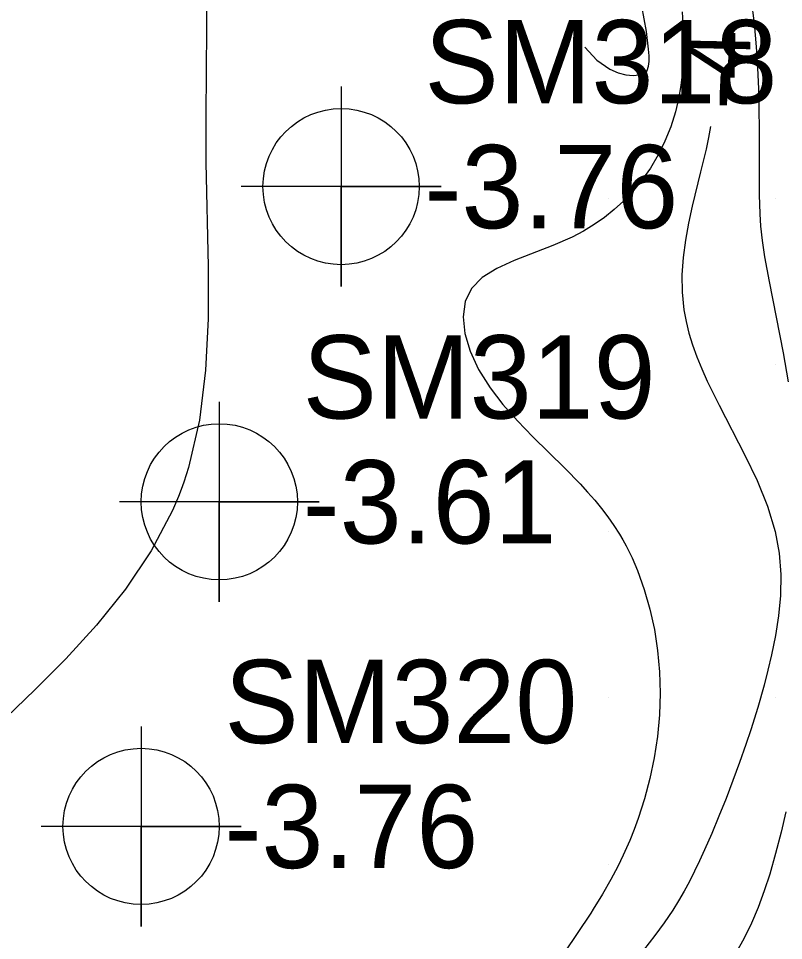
# Model space of a CAD drawing. Extents: x 2602990 to 2605851, y 618069 to 619180.
# Drawn here: x 2604152.29 to 2604175.25, y 618512.72 to 618540.4 of the extents above; entities that cross this region are included whole.
import ezdxf

# ---------------------------------------------------------------- set-up
doc = ezdxf.new("R2010")
doc.units = 0
for name, color, linetype in [('Default', 7, 'Continuous'), ('DTM Contours Major', 7, 'Continuous'), ('DTM Contours Major Text', 7, 'Continuous'), ('DTM Contours Minor', 7, 'Continuous'), ('Exist DTM Breakline', 7, 'Continuous'), ('Exist DTM Regular Point Underwater CELL', 7, 'Continuous'), ('Exist DTM Regular Point Underwater Cogo Elevation', 7, 'Continuous'), ('Exist DTM Regular Point Underwater Cogo Number', 7, 'Continuous'), ('Exist DTM Scan Elevation Point', 7, 'Continuous')]:
    doc.layers.add(name, color=color, linetype=linetype)

# ---------------------------------------------------------------- blocks, each defined once
blk = doc.blocks.new('POINT_DISPLAY')
at = {"layer": 'Default'}
blk.add_line((0, 0), (0, 0), dxfattribs=at)

msp = doc.modelspace()

# ---------------------------------------------------------------- linework, layer by layer
at = {"layer": 'DTM Contours Major'}
msp.add_lwpolyline([(2604173.058, 618537.157), (2604172.999, 618536.824), (2604172.926, 618536.477), (2604172.764, 618535.79), (2604172.51, 618534.76), (2604172.398, 618534.254), (2604172.305, 618533.742), (2604172.237, 618533.226), (2604172.202, 618532.705), (2604172.208, 618532.179), (2604172.262, 618531.648), (2604172.326, 618531.301), (2604172.413, 618530.952), (2604172.521, 618530.599), (2604172.649, 618530.241), (2604172.797, 618529.878), (2604172.961, 618529.508), (2604173.316, 618528.787), (2604174.091, 618527.29), (2604174.456, 618526.527), (2604174.768, 618525.761), (2604175, 618525), (2604175.119, 618524.348), (2604175.168, 618523.706), (2604175.158, 618523.078), (2604175.101, 618522.465), (2604175.009, 618521.872), (2604174.893, 618521.299), (2604174.784, 618520.835), (2604174.667, 618520.383), (2604174.476, 618519.717), (2604174.267, 618519.049), (2604174.117, 618518.602), (2604173.929, 618518.063), (2604173.732, 618517.522), (2604173.527, 618516.984), (2604173.315, 618516.454), (2604173.1, 618515.937), (2604172.882, 618515.439), (2604172.733, 618515.115), (2604172.583, 618514.801), (2604172.429, 618514.496), (2604172.269, 618514.2), (2604172.103, 618513.912), (2604171.928, 618513.63), (2604171.67, 618513.249), (2604171.391, 618512.868), (2604170.877, 618512.208)], dxfattribs=at)
at = {"layer": 'DTM Contours Minor'}
for points in [[(2604171.136, 618540), (2604171.002, 618540.767), (2604170.854, 618541.675), (2604170.687, 618542.625), (2604170.493, 618543.52), (2604170.266, 618544.265), (2604170, 618544.762), (2604169.649, 618544.94), (2604169.278, 618544.754), (2604168.925, 618544.287), (2604168.629, 618543.619), (2604168.548, 618543.302)], [(2604157.929, 618541.348), (2604157.931, 618540.117), (2604157.911, 618537.471), (2604157.919, 618536.077), (2604157.985, 618532.948), (2604157.982, 618531.379), (2604157.907, 618529.836), (2604157.723, 618528.34), (2604157.396, 618526.914), (2604157.328, 618526.694), (2604157.255, 618526.477), (2604157.177, 618526.262), (2604157.095, 618526.048), (2604157.009, 618525.837), (2604156.917, 618525.628), (2604156.275, 618524.414), (2604155.5, 618523.268), (2604154.633, 618522.19), (2604153.713, 618521.18), (2604152.78, 618520.24), (2604151.353, 618518.872)], [(2604174.282, 618540.951), (2604174.366, 618540.246), (2604174.429, 618539.547), (2604174.47, 618538.911), (2604174.497, 618538.283), (2604174.512, 618537.67), (2604174.52, 618537.076), (2604174.522, 618535.107), (2604174.54, 618534.53), (2604174.564, 618534.163), (2604174.609, 618533.734), (2604174.682, 618533.241), (2604174.82, 618532.497), (2604175.238, 618530.355), (2604175.394, 618529.488)], [(2604172.205, 618540.593), (2604172.243, 618540.052), (2604172.254, 618539.626), (2604172.246, 618539.206), (2604172.219, 618538.791), (2604172.17, 618538.382), (2604172.1, 618537.981), (2604172.005, 618537.589), (2604171.865, 618537.143), (2604171.692, 618536.713), (2604171.489, 618536.299), (2604171.255, 618535.904), (2604170.994, 618535.531), (2604170.705, 618535.181), (2604170.446, 618534.911), (2604170.171, 618534.658), (2604169.878, 618534.424), (2604169.569, 618534.208), (2604169.245, 618534.01), (2604168.905, 618533.832), (2604168.325, 618533.577), (2604167.166, 618533.131), (2604166.648, 618532.896), (2604166.211, 618532.625), (2604165.886, 618532.294), (2604165.699, 618531.9), (2604165.636, 618531.444), (2604165.689, 618530.942), (2604165.847, 618530.409), (2604166.102, 618529.86), (2604166.444, 618529.311), (2604166.831, 618528.81), (2604167.266, 618528.32), (2604167.733, 618527.839), (2604168.69, 618526.896), (2604169.145, 618526.429), (2604169.371, 618526.182), (2604169.585, 618525.935), (2604169.788, 618525.686), (2604169.98, 618525.434), (2604170.159, 618525.177), (2604170.326, 618524.916), (2604170.429, 618524.742), (2604170.526, 618524.565), (2604170.619, 618524.385), (2604170.707, 618524.202), (2604170.79, 618524.016), (2604170.869, 618523.825), (2604171.073, 618523.259), (2604171.242, 618522.667), (2604171.375, 618522.053), (2604171.472, 618521.424), (2604171.531, 618520.786), (2604171.55, 618520.145), (2604171.529, 618519.491), (2604171.469, 618518.844), (2604171.373, 618518.206), (2604171.243, 618517.581), (2604171.082, 618516.973), (2604170.893, 618516.386), (2604170.77, 618516.051), (2604170.637, 618515.72), (2604170.44, 618515.281), (2604170.275, 618514.944), (2604170.068, 618514.555), (2604169.817, 618514.115), (2604169.54, 618513.66), (2604169.466, 618513.542), (2604168.665, 618512.35)], [(2604169.284, 618539.531), (2604169.649, 618539.149), (2604170.041, 618538.871), (2604170.29, 618538.759), (2604170.524, 618538.699), (2604170.736, 618538.684), (2604170.918, 618538.707), (2604171.063, 618538.76), (2604171.163, 618538.837), (2604171.202, 618538.963), (2604171.219, 618539.105), (2604171.216, 618539.272), (2604171.198, 618539.471), (2604171.136, 618540)], [(2604175.318, 618516.586), (2604175.178, 618515.974), (2604175.014, 618515.332), (2604174.836, 618514.717), (2604174.669, 618514.207), (2604174.488, 618513.714), (2604174.289, 618513.241), (2604174.07, 618512.788), (2604173.828, 618512.357)]]:
    msp.add_lwpolyline(points, dxfattribs=at)
at = {"layer": 'Exist DTM Breakline'}
msp.add_spline([(2604056.195, 618608.101), (2604070.612, 618564.846), (2604060.948, 618498.617), (2604052.223, 618447.183), (2604051.568, 618445.166), (2604051.779, 618438.355), (2604056.316, 618420.051), (2604056.045, 618414.227), (2604060.112, 618404.174), (2604065.814, 618393.977), (2604079.591, 618374.932), (2604102.645, 618354.376), (2604129.573, 618330.438), (2604185.644, 618288.739), (2604229.181, 618260.22), (2604259.941, 618240.43), (2604275.412, 618231.212), (2604276.014, 618212.47)], degree=3, dxfattribs=at)
at = {"layer": 'Exist DTM Regular Point Underwater CELL'}
for points in [[(2604161.974, 618538.349), (2604161.974, 618532.349), (2604161.974, 618535.349), (2604164.974, 618535.349), (2604158.974, 618535.349)], [(2604158.319, 618528.888), (2604158.319, 618522.888), (2604158.319, 618525.888), (2604161.319, 618525.888), (2604155.319, 618525.888)], [(2604155.971, 618519.146), (2604155.971, 618513.146), (2604155.971, 618516.146), (2604158.971, 618516.146), (2604152.971, 618516.146)]]:
    msp.add_lwpolyline(points, dxfattribs=at)
for centre in [(2604161.974, 618535.349), (2604158.319, 618525.888), (2604155.971, 618516.146)]:
    msp.add_circle(centre, 2.344, dxfattribs=at)

# ---------------------------------------------------------------- block references
at = {"layer": 'Exist DTM Scan Elevation Point', "xscale": 1.3123333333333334, "yscale": 1.3123333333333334}
for p in [(2604165, 618540), (2604170, 618540), (2604175, 618540), (2604170, 618535), (2604175, 618535), (2604170, 618530), (2604175, 618530), (2604170, 618525), (2604175, 618525), (2604170, 618520), (2604175, 618520), (2604170, 618515), (2604175, 618515)]:
    msp.add_blockref('POINT_DISPLAY', p, dxfattribs=at)

# ---------------------------------------------------------------- texts
at = {"layer": 'DTM Contours Major Text'}
msp.add_text('-4', height=2, rotation=88.8219, dxfattribs=at).set_placement((2604174.214, 618537.653))
at = {"layer": 'Exist DTM Regular Point Underwater Cogo Elevation'}
for s, p in [('-3.76', (2604164.474, 618534.099)), ('-3.61', (2604160.819, 618524.638)), ('-3.76', (2604158.471, 618514.896))]:
    msp.add_text(s, height=2.5, dxfattribs=at).set_placement(p)
at = {"layer": 'Exist DTM Regular Point Underwater Cogo Number'}
for s, p in [('SM318', (2604164.474, 618537.849)), ('SM319', (2604160.819, 618528.388)), ('SM320', (2604158.471, 618518.646))]:
    msp.add_text(s, height=2.5, dxfattribs=at).set_placement(p)

doc.saveas('drawing.dxf')
